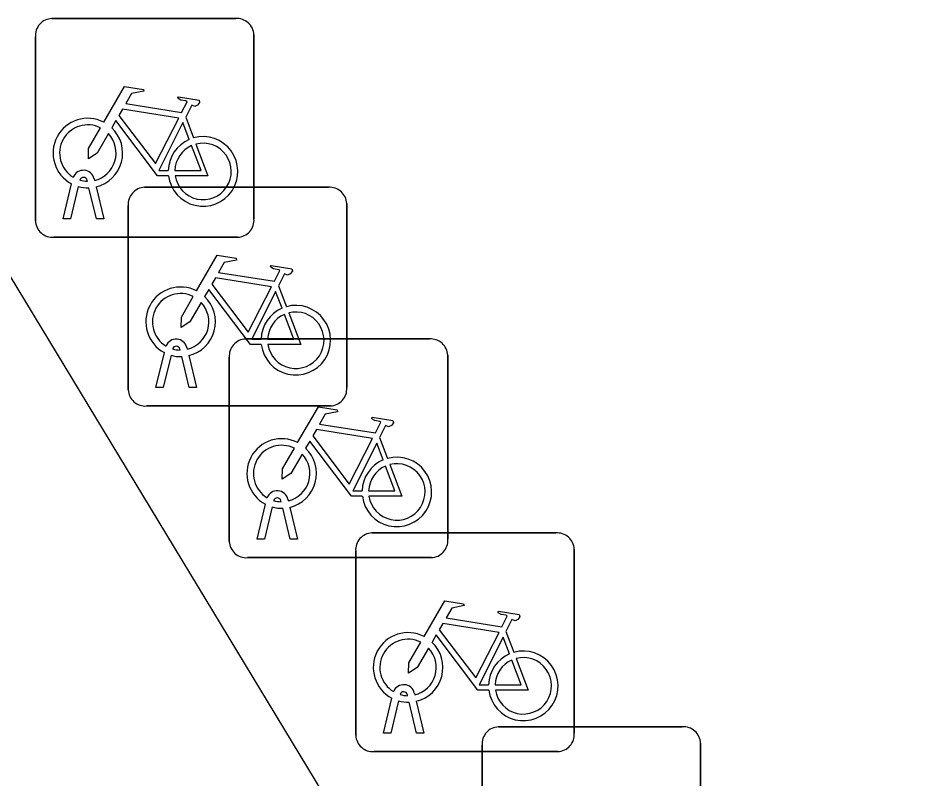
# Model space of a CAD drawing. Extents: x 159280 to 160375, y 384531 to 385872.
# Drawn here: x 159789.62 to 159793.805, y 385575.746 to 385579.22 of the extents above; entities that cross this region are included whole.
import ezdxf

# ---------------------------------------------------------------- set-up
doc = ezdxf.new("R2010")
doc.units = 0
doc.layers.add('IMGEO_Fietsenrek', color=7, linetype='Continuous')
doc.layers.add('IMGEO_Voetpad_open', color=7, linetype='Continuous')

msp = doc.modelspace()

# ---------------------------------------------------------------- linework, layer by layer
at = {"layer": 'IMGEO_Fietsenrek'}
for p, q in [((159789.7729, 385579.2185), (159790.6138, 385579.2185)), ((159790.6138, 385579.2185), (159789.7729, 385579.2185)), ((159789.6985, 385578.2939), (159789.6985, 385579.1348)), ((159789.6985, 385579.1348), (159789.6985, 385578.2939)), ((159790.6975, 385579.1441), (159790.6975, 385578.3032)), ((159790.6975, 385578.3032), (159790.6975, 385579.1441)), ((159790.3852, 385578.7682), (159790.4215, 385578.673)), ((159789.8255, 385578.3033), (159789.8638, 385578.4633)), ((159789.9359, 385578.4749), (159789.9349, 385578.4792)), ((159789.9666, 385578.4864), (159789.9684, 385578.4785)), ((159789.8942, 385578.4511), (159789.8589, 385578.3033)), ((159789.977, 385578.3033), (159789.9431, 385578.445)), ((159789.9754, 385578.4493), (159790.0104, 385578.3033)), ((159790.1969, 385578.4475), (159791.0378, 385578.4475)), ((159791.0378, 385578.4475), (159790.1969, 385578.4475)), ((159791.1215, 385578.3731), (159791.1215, 385577.5322)), ((159791.1215, 385577.5322), (159791.1215, 385578.3731)), ((159790.1225, 385577.5229), (159790.1225, 385578.3638)), ((159790.1225, 385578.3638), (159790.1225, 385577.5229)), ((159789.8589, 385578.3033), (159789.8255, 385578.3033)), ((159790.0104, 385578.3033), (159789.977, 385578.3033)), ((159790.6231, 385578.2195), (159789.7822, 385578.2195)), ((159789.7822, 385578.2195), (159790.6231, 385578.2195)), ((159790.8092, 385577.9972), (159790.8455, 385577.902)), ((159790.6589, 385577.7545), (159791.4998, 385577.7545)), ((159791.4998, 385577.7545), (159790.6589, 385577.7545)), ((159790.3599, 385577.7039), (159790.3589, 385577.7082)), ((159790.3906, 385577.7154), (159790.3924, 385577.7075)), ((159790.2495, 385577.5323), (159790.2878, 385577.6923)), ((159790.3182, 385577.6801), (159790.2829, 385577.5323)), ((159790.401, 385577.5323), (159790.3671, 385577.674)), ((159790.3994, 385577.6783), (159790.4344, 385577.5323)), ((159790.5845, 385576.8299), (159790.5845, 385577.6708)), ((159790.5845, 385577.6708), (159790.5845, 385576.8299)), ((159791.5835, 385577.6801), (159791.5835, 385576.8392)), ((159791.5835, 385576.8392), (159791.5835, 385577.6801)), ((159790.2829, 385577.5323), (159790.2495, 385577.5323)), ((159790.4344, 385577.5323), (159790.401, 385577.5323)), ((159791.0471, 385577.4485), (159790.2062, 385577.4485)), ((159790.2062, 385577.4485), (159791.0471, 385577.4485)), ((159791.2712, 385577.3042), (159791.3075, 385577.209)), ((159790.7115, 385576.8393), (159790.7498, 385576.9993)), ((159790.8219, 385577.0109), (159790.8209, 385577.0152)), ((159790.8526, 385577.0224), (159790.8544, 385577.0145)), ((159790.7802, 385576.9871), (159790.7449, 385576.8393)), ((159790.863, 385576.8393), (159790.8291, 385576.981)), ((159790.8614, 385576.9853), (159790.8964, 385576.8393)), ((159791.2369, 385576.8685), (159792.0778, 385576.8685)), ((159792.0778, 385576.8685), (159791.2369, 385576.8685)), ((159790.7449, 385576.8393), (159790.7115, 385576.8393)), ((159790.8964, 385576.8393), (159790.863, 385576.8393)), ((159791.1625, 385575.9439), (159791.1625, 385576.7848)), ((159791.1625, 385576.7848), (159791.1625, 385575.9439)), ((159792.1615, 385576.7941), (159792.1615, 385575.9532)), ((159792.1615, 385575.9532), (159792.1615, 385576.7941)), ((159791.5091, 385576.7555), (159790.6682, 385576.7555)), ((159790.6682, 385576.7555), (159791.5091, 385576.7555)), ((159791.8492, 385576.4182), (159791.8855, 385576.323)), ((159791.2895, 385575.9533), (159791.3278, 385576.1133)), ((159791.3999, 385576.1249), (159791.3989, 385576.1292)), ((159791.4306, 385576.1364), (159791.4324, 385576.1285)), ((159791.3582, 385576.1011), (159791.3229, 385575.9533)), ((159791.441, 385575.9533), (159791.4071, 385576.095)), ((159791.4394, 385576.0993), (159791.4744, 385575.9533)), ((159791.3229, 385575.9533), (159791.2895, 385575.9533)), ((159791.4744, 385575.9533), (159791.441, 385575.9533)), ((159791.8149, 385575.9825), (159792.6558, 385575.9825)), ((159792.6558, 385575.9825), (159791.8149, 385575.9825)), ((159792.7395, 385575.9081), (159792.7395, 385575.0672)), ((159792.7395, 385575.0672), (159792.7395, 385575.9081)), ((159792.0871, 385575.8695), (159791.2462, 385575.8695)), ((159791.2462, 385575.8695), (159792.0871, 385575.8695)), ((159791.7405, 385575.0579), (159791.7405, 385575.8988)), ((159791.7405, 385575.8988), (159791.7405, 385575.0579))]:
    msp.add_line(p, q, dxfattribs=at)
for points in [[(159790.0111, 385578.7452), (159790.1058, 385578.9087), (159790.192, 385578.8949), (159790.1937, 385578.8862), (159790.1376, 385578.8753), (159790.1114, 385578.83), (159790.3666, 385578.7892)], [(159790.3666, 385578.7892), (159790.3916, 385578.838), (159790.3865, 385578.842), (159790.3633, 385578.8457), (159790.3506, 385578.8532), (159790.3496, 385578.8563), (159790.3518, 385578.8609), (159790.4466, 385578.8458), (159790.4489, 385578.8355), (159790.4395, 385578.8231), (159790.4271, 385578.8167), (159790.4126, 385578.8229), (159790.3852, 385578.7682)], [(159790.3537, 385578.764), (159790.0969, 385578.805), (159790.0802, 385578.7762), (159790.2472, 385578.5559), (159790.3537, 385578.764)], [(159790.3068, 385578.5005), (159790.2571, 385578.5006), (159790.0664, 385578.7523), (159790.0474, 385578.7195)], [(159790.0318, 385578.6927), (159789.9802, 385578.6035), (159789.9403, 385578.5775), (159789.9415, 385578.625), (159789.996, 385578.7192)], [(159790.4017, 385578.666), (159790.3724, 385578.7428), (159790.263, 385578.5247), (159790.3057, 385578.5246)], [(159790.3357, 385578.5245), (159790.4556, 385578.5243), (159790.4124, 385578.6379)], [(159790.4322, 385578.6448), (159790.4872, 385578.5002), (159790.3371, 385578.5005)], [(159790.4351, 385577.9742), (159790.5298, 385578.1377), (159790.616, 385578.1239), (159790.6177, 385578.1152), (159790.5616, 385578.1043), (159790.5354, 385578.059), (159790.7906, 385578.0182)], [(159790.7906, 385578.0182), (159790.8156, 385578.067), (159790.8105, 385578.071), (159790.7873, 385578.0747), (159790.7746, 385578.0822), (159790.7736, 385578.0853), (159790.7758, 385578.0899), (159790.8706, 385578.0748), (159790.8729, 385578.0645), (159790.8635, 385578.0521), (159790.8511, 385578.0457), (159790.8366, 385578.0519), (159790.8092, 385577.9972)], [(159790.7777, 385577.993), (159790.5209, 385578.034), (159790.5042, 385578.0052), (159790.6712, 385577.7849), (159790.7777, 385577.993)], [(159790.7308, 385577.7295), (159790.6811, 385577.7296), (159790.4904, 385577.9813), (159790.4714, 385577.9485)], [(159790.8257, 385577.895), (159790.7964, 385577.9718), (159790.687, 385577.7537), (159790.7297, 385577.7536)], [(159790.4558, 385577.9217), (159790.4042, 385577.8325), (159790.3643, 385577.8065), (159790.3655, 385577.854), (159790.42, 385577.9482)], [(159790.8562, 385577.8738), (159790.9112, 385577.7292), (159790.7611, 385577.7295)], [(159790.7597, 385577.7535), (159790.8796, 385577.7533), (159790.8364, 385577.8669)], [(159790.8971, 385577.2812), (159790.9918, 385577.4447), (159791.078, 385577.4309), (159791.0797, 385577.4222), (159791.0236, 385577.4113), (159790.9974, 385577.366), (159791.2526, 385577.3252)], [(159791.2526, 385577.3252), (159791.2776, 385577.374), (159791.2725, 385577.378), (159791.2493, 385577.3817), (159791.2366, 385577.3892), (159791.2356, 385577.3923), (159791.2378, 385577.3969), (159791.3326, 385577.3818), (159791.3349, 385577.3715), (159791.3255, 385577.3591), (159791.3131, 385577.3527), (159791.2986, 385577.3589), (159791.2712, 385577.3042)], [(159791.2397, 385577.3), (159790.9829, 385577.341), (159790.9662, 385577.3122), (159791.1332, 385577.0919), (159791.2397, 385577.3)], [(159791.1928, 385577.0365), (159791.1431, 385577.0366), (159790.9524, 385577.2883), (159790.9334, 385577.2555)], [(159790.9178, 385577.2287), (159790.8662, 385577.1395), (159790.8263, 385577.1135), (159790.8275, 385577.161), (159790.882, 385577.2552)], [(159791.2877, 385577.202), (159791.2584, 385577.2788), (159791.149, 385577.0607), (159791.1917, 385577.0606)], [(159791.2217, 385577.0605), (159791.3416, 385577.0603), (159791.2984, 385577.1739)], [(159791.3182, 385577.1808), (159791.3732, 385577.0362), (159791.2231, 385577.0365)], [(159791.4751, 385576.3952), (159791.5698, 385576.5587), (159791.656, 385576.5449), (159791.6577, 385576.5362), (159791.6016, 385576.5253), (159791.5754, 385576.48), (159791.8306, 385576.4392)], [(159791.8306, 385576.4392), (159791.8556, 385576.488), (159791.8505, 385576.492), (159791.8273, 385576.4957), (159791.8146, 385576.5032), (159791.8136, 385576.5063), (159791.8158, 385576.5109), (159791.9106, 385576.4958), (159791.9129, 385576.4855), (159791.9035, 385576.4731), (159791.8911, 385576.4667), (159791.8766, 385576.4729), (159791.8492, 385576.4182)], [(159791.8177, 385576.414), (159791.5609, 385576.455), (159791.5442, 385576.4262), (159791.7112, 385576.2059), (159791.8177, 385576.414)], [(159791.4958, 385576.3427), (159791.4442, 385576.2535), (159791.4043, 385576.2275), (159791.4055, 385576.275), (159791.46, 385576.3692)], [(159791.7708, 385576.1505), (159791.7211, 385576.1506), (159791.5304, 385576.4023), (159791.5114, 385576.3695)], [(159791.8657, 385576.316), (159791.8364, 385576.3928), (159791.727, 385576.1747), (159791.7697, 385576.1746)], [(159791.7997, 385576.1745), (159791.9196, 385576.1743), (159791.8764, 385576.2879)], [(159791.8962, 385576.2948), (159791.9512, 385576.1502), (159791.8011, 385576.1505)]]:
    msp.add_lwpolyline(points, dxfattribs=at)
for centre, radius, start, end in [((159789.7762, 385579.1406), 0.0779, 92.4484, 184.2845), ((159789.7762, 385579.1406), 0.0779, 92.4484, 184.2845), ((159790.6196, 385579.1408), 0.0779, 2.4484, 94.2845), ((159790.6196, 385579.1408), 0.0779, 2.4484, 94.2845), ((159789.9381, 385578.6039), 0.159, 62.6766, 242.1369), ((159789.9381, 385578.6039), 0.129, 63.3192, 238.903), ((159789.9381, 385578.6039), 0.159, 283.5766, 46.6042), ((159789.9381, 385578.6039), 0.129, 283.6043, 43.4302), ((159790.4647, 385578.5199), 0.159, 113.3408, 178.3217), ((159790.4647, 385578.5199), 0.159, 187.0065, 105.7708), ((159790.4647, 385578.5199), 0.129, 113.923, 177.9556), ((159790.4647, 385578.5199), 0.129, 188.6715, 104.5883), ((159789.9179, 385578.4753), 0.0499, 12.8025, 158.6934), ((159789.9179, 385578.4753), 0.0174, 12.8025, 163.4502), ((159789.9381, 385578.6039), 0.129, 253.415, 269.0204), ((159789.9381, 385578.6039), 0.159, 253.9967, 271.7867), ((159790.2002, 385578.3696), 0.0779, 92.4484, 184.2845), ((159790.2002, 385578.3696), 0.0779, 92.4484, 184.2845), ((159791.0436, 385578.3698), 0.0779, 2.4484, 94.2845), ((159791.0436, 385578.3698), 0.0779, 2.4484, 94.2845), ((159789.7764, 385578.2972), 0.0779, 182.4484, 274.2845), ((159789.7764, 385578.2972), 0.0779, 182.4484, 274.2845), ((159790.6198, 385578.2974), 0.0779, 272.4484, 4.2845), ((159790.6198, 385578.2974), 0.0779, 272.4484, 4.2845), ((159790.3621, 385577.8329), 0.159, 62.6766, 242.1369), ((159790.3621, 385577.8329), 0.129, 63.3192, 238.903), ((159790.3621, 385577.8329), 0.129, 283.6043, 43.4302), ((159790.3621, 385577.8329), 0.159, 283.5766, 46.6042), ((159790.8887, 385577.7489), 0.159, 113.3408, 178.3217), ((159790.8887, 385577.7489), 0.159, 187.0065, 105.7708), ((159790.8887, 385577.7489), 0.129, 188.6715, 104.5883), ((159790.8887, 385577.7489), 0.129, 113.923, 177.9556), ((159790.3419, 385577.7043), 0.0499, 12.8025, 158.6934), ((159790.6622, 385577.6766), 0.0779, 92.4484, 184.2845), ((159790.6622, 385577.6766), 0.0779, 92.4484, 184.2845), ((159791.5056, 385577.6768), 0.0779, 2.4484, 94.2845), ((159791.5056, 385577.6768), 0.0779, 2.4484, 94.2845), ((159790.3419, 385577.7043), 0.0174, 12.8025, 163.4502), ((159790.3621, 385577.8329), 0.129, 253.415, 269.0204), ((159790.3621, 385577.8329), 0.159, 253.9967, 271.7867), ((159790.2004, 385577.5262), 0.0779, 182.4484, 274.2845), ((159790.2004, 385577.5262), 0.0779, 182.4484, 274.2845), ((159791.0438, 385577.5264), 0.0779, 272.4484, 4.2845), ((159791.0438, 385577.5264), 0.0779, 272.4484, 4.2845), ((159790.8241, 385577.1399), 0.159, 62.6766, 242.1369), ((159790.8241, 385577.1399), 0.129, 63.3192, 238.903), ((159790.8241, 385577.1399), 0.159, 283.5766, 46.6042), ((159790.8241, 385577.1399), 0.129, 283.6043, 43.4302), ((159791.3507, 385577.0559), 0.159, 113.3408, 178.3217), ((159791.3507, 385577.0559), 0.159, 187.0065, 105.7708), ((159791.3507, 385577.0559), 0.129, 113.923, 177.9556), ((159791.3507, 385577.0559), 0.129, 188.6715, 104.5883), ((159790.8039, 385577.0113), 0.0499, 12.8025, 158.6934), ((159790.8039, 385577.0113), 0.0174, 12.8025, 163.4502), ((159790.8241, 385577.1399), 0.129, 253.415, 269.0204), ((159790.8241, 385577.1399), 0.159, 253.9967, 271.7867), ((159791.2402, 385576.7906), 0.0779, 92.4484, 184.2845), ((159791.2402, 385576.7906), 0.0779, 92.4484, 184.2845), ((159792.0836, 385576.7908), 0.0779, 2.4484, 94.2845), ((159792.0836, 385576.7908), 0.0779, 2.4484, 94.2845), ((159790.6624, 385576.8332), 0.0779, 182.4484, 274.2845), ((159790.6624, 385576.8332), 0.0779, 182.4484, 274.2845), ((159791.5058, 385576.8334), 0.0779, 272.4484, 4.2845), ((159791.5058, 385576.8334), 0.0779, 272.4484, 4.2845), ((159791.4021, 385576.2539), 0.159, 62.6766, 242.1369), ((159791.4021, 385576.2539), 0.129, 63.3192, 238.903), ((159791.4021, 385576.2539), 0.159, 283.5766, 46.6042), ((159791.4021, 385576.2539), 0.129, 283.6043, 43.4302), ((159791.9287, 385576.1699), 0.159, 187.0065, 105.7708), ((159791.9287, 385576.1699), 0.159, 113.3408, 178.3217), ((159791.9287, 385576.1699), 0.129, 113.923, 177.9556), ((159791.9287, 385576.1699), 0.129, 188.6715, 104.5883), ((159791.3819, 385576.1253), 0.0499, 12.8025, 158.6934), ((159791.3819, 385576.1253), 0.0174, 12.8025, 163.4502), ((159791.4021, 385576.2539), 0.129, 253.415, 269.0204), ((159791.4021, 385576.2539), 0.159, 253.9967, 271.7867), ((159791.2404, 385575.9472), 0.0779, 182.4484, 274.2845), ((159791.2404, 385575.9472), 0.0779, 182.4484, 274.2845), ((159791.8182, 385575.9046), 0.0779, 92.4484, 184.2845), ((159791.8182, 385575.9046), 0.0779, 92.4484, 184.2845), ((159792.0838, 385575.9474), 0.0779, 272.4484, 4.2845), ((159792.0838, 385575.9474), 0.0779, 272.4484, 4.2845), ((159792.6616, 385575.9048), 0.0779, 2.4484, 94.2845), ((159792.6616, 385575.9048), 0.0779, 2.4484, 94.2845)]:
    msp.add_arc(centre, radius, start, end, dxfattribs=at)
at = {"layer": 'IMGEO_Voetpad_open'}
msp.add_lwpolyline([(159786.464, 385583.19), (159793.805, 385571.066), (159792.613, 385570.325), (159792.848, 385569.856), (159792.629, 385569.38)], dxfattribs=at)

doc.saveas('drawing.dxf')
